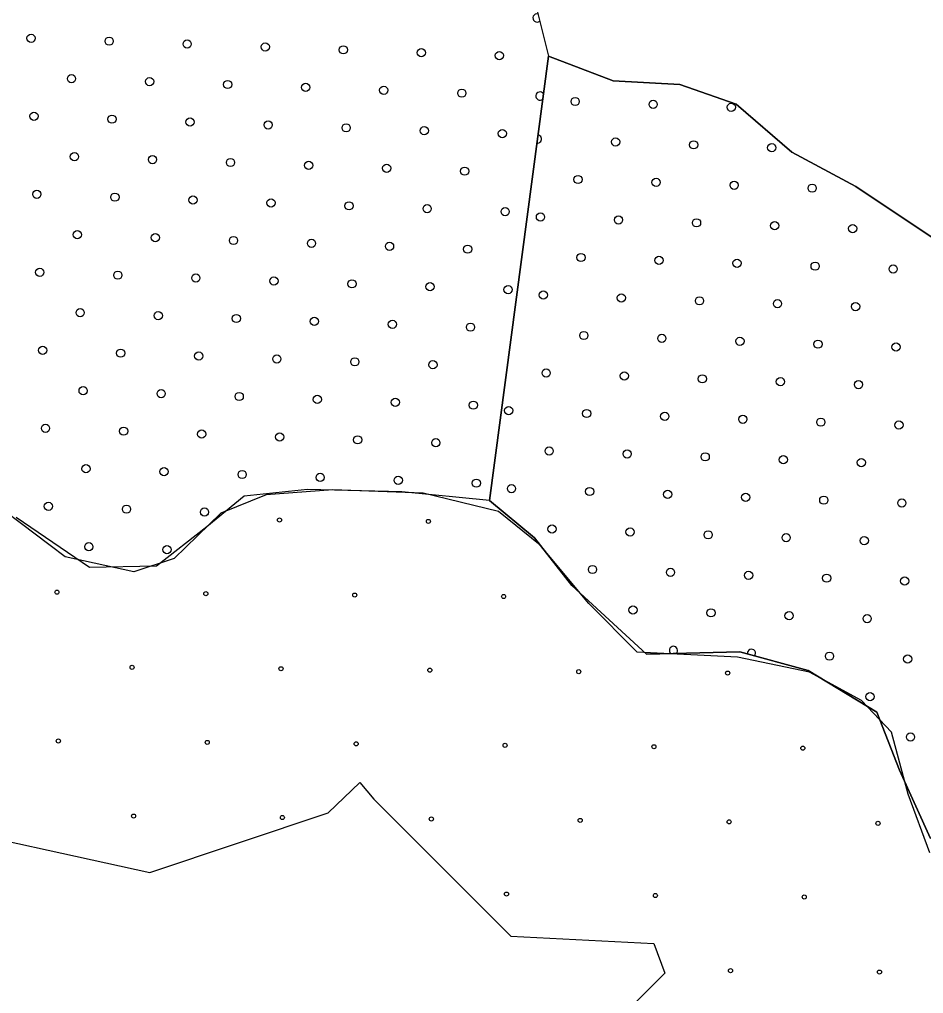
# Model space of a CAD drawing. Extents: x 1612280 to 1883141, y 560852 to 780851.
# Drawn here: x 1791586 to 1793921, y 646304 to 648821 of the extents above; entities that cross this region are included whole.
import ezdxf

# ---------------------------------------------------------------- set-up
doc = ezdxf.new("R2010")
doc.units = 0
for name, color, linetype in [('DESIGN - EROSION CONTROL - Devices', 7, 'Continuous'), ('DESIGN - SCRATCH - User 1', 7, 'Continuous'), ('DESIGN - TRAFFIC CONTROL PERMANENT - Pavement Marking Text', 7, 'Continuous')]:
    doc.layers.add(name, color=color, linetype=linetype)

msp = doc.modelspace()

# ---------------------------------------------------------------- linework, layer by layer
at = {"layer": 'DESIGN - EROSION CONTROL - Devices'}
for centre in [(1792257.5, 647527.7), (1792257.5, 647527.7), (1792642.1, 647524), (1792642.1, 647524), (1791682.6, 647341.1), (1791682.6, 647341.1), (1792067.1, 647337.3), (1792067.1, 647337.3), (1792451.7, 647333.6), (1792451.7, 647333.6), (1792836.2, 647329.9), (1792836.2, 647329.9), (1791876.7, 647146.9), (1791876.7, 647146.9), (1792261.3, 647143.2), (1792261.3, 647143.2), (1792645.8, 647139.5), (1792645.8, 647139.5), (1793030.4, 647135.7), (1793030.4, 647135.7), (1793414.9, 647132), (1793414.9, 647132), (1791686.3, 646956.5), (1791686.3, 646956.5), (1792070.9, 646952.8), (1792070.9, 646952.8), (1792455.4, 646949.1), (1792455.4, 646949.1), (1792840, 646945.3), (1792840, 646945.3), (1793224.5, 646941.6), (1793224.5, 646941.6), (1793609.1, 646937.9), (1793609.1, 646937.9), (1791880.5, 646762.4), (1791880.5, 646762.4), (1792265, 646758.6), (1792265, 646758.6), (1792649.6, 646754.9), (1792649.6, 646754.9), (1793034.1, 646751.2), (1793034.1, 646751.2), (1793418.7, 646747.4), (1793418.7, 646747.4), (1793803.2, 646743.7), (1793803.2, 646743.7), (1792843.7, 646560.8), (1792843.7, 646560.8), (1793228.3, 646557), (1793228.3, 646557), (1793612.8, 646553.3), (1793612.8, 646553.3), (1793422.4, 646362.9), (1793422.4, 646362.9), (1793807, 646359.2), (1793807, 646359.2)]:
    msp.add_circle(centre, 5.28, dxfattribs=at)
at = {"layer": 'DESIGN - SCRATCH - User 1'}
for points in [[(1792901.2, 648930.5), (1792952.1, 648726.8), (1792799.4, 647578.2), (1792573.3, 647600.8), (1792330.1, 647606.4), (1792166.1, 647589.5), (1792070, 647510.3), (1791940, 647408.4)], [(1792901.2, 648930.5), (1792952.1, 648726.8), (1792799.4, 647578.2), (1792573.3, 647600.8), (1792330.1, 647606.4), (1792166.1, 647589.5), (1792070, 647510.3), (1791940, 647408.4)], [(1792901.2, 648930.5), (1792952.1, 648726.8), (1792799.4, 647578.2), (1792573.3, 647600.8), (1792330.1, 647606.4), (1792166.1, 647589.5), (1792070, 647510.3), (1791940, 647408.4)], [(1792901.2, 648930.5), (1792952.1, 648726.8), (1792799.4, 647578.2), (1792573.3, 647600.8), (1792330.1, 647606.4), (1792166.1, 647589.5), (1792070, 647510.3), (1791940, 647408.4)], [(1793939.1, 646704.3), (1793858.8, 646881.1), (1793799.9, 647031.1), (1793623.2, 647138.3), (1793446.5, 647186.5), (1793205.5, 647181.2), (1793012.7, 647358), (1792916.3, 647481.2), (1792799.5, 647578.2), (1792952.1, 648726.8)], [(1792952.1, 648726.8), (1792799.5, 647578.2), (1792916.3, 647481.2), (1793012.7, 647358), (1793205.5, 647181.2), (1793446.5, 647186.5), (1793623.2, 647138.3), (1793799.9, 647031.1), (1793858.8, 646881.1), (1793939.1, 646704.3)], [(1793939.1, 646704.3), (1793858.8, 646881.1), (1793799.9, 647031.1), (1793623.2, 647138.3), (1793446.5, 647186.5), (1793205.5, 647181.2), (1793012.7, 647358), (1792916.3, 647481.2), (1792799.5, 647578.2), (1792952.1, 648726.8)], [(1792952.1, 648726.8), (1792799.5, 647578.2), (1792916.3, 647481.2), (1793012.7, 647358), (1793205.5, 647181.2), (1793446.5, 647186.5), (1793623.2, 647138.3), (1793799.9, 647031.1), (1793858.8, 646881.1), (1793939.1, 646704.3)], [(1792952.1, 648726.8), (1793119.3, 648663), (1793291, 648653.4), (1793437.3, 648602.5), (1793580.4, 648478.5), (1793745.7, 648389.4), (1794012.8, 648211.2)], [(1794012.8, 648211.2), (1793745.7, 648389.4), (1793580.4, 648478.5), (1793437.3, 648602.5), (1793291, 648653.4), (1793119.3, 648663), (1792952.1, 648726.8)], [(1792952.1, 648726.8), (1793119.3, 648663), (1793291, 648653.4), (1793437.3, 648602.5), (1793580.4, 648478.5), (1793745.7, 648389.4), (1794012.8, 648211.2)], [(1794012.8, 648211.2), (1793745.7, 648389.4), (1793580.4, 648478.5), (1793437.3, 648602.5), (1793291, 648653.4), (1793119.3, 648663), (1792952.1, 648726.8)], [(1793937.4, 646667.6), (1793881.2, 646818.9), (1793838.1, 646978.9), (1793760.3, 647061), (1793626.4, 647134.5), (1793440.7, 647173.4), (1793181.5, 647186.3), (1793056.2, 647311.7), (1792931, 647462.9), (1792823, 647549.4), (1792628.6, 647596.9), (1792395.3, 647605.6), (1792222.6, 647592.6), (1792105.9, 647545.1), (1791985, 647428.4), (1791881.3, 647393.8), (1791704.2, 647432.7), (1791548.7, 647549.4), (1791445, 647752.5), (1791350, 647852), (1791190.2, 647947), (1791017.4, 648007.6), (1790723.7, 648020.5)], [(1793937.4, 646667.6), (1793881.2, 646818.9), (1793838.1, 646978.9), (1793760.3, 647061), (1793626.4, 647134.5), (1793440.7, 647173.4), (1793181.5, 647186.3), (1793056.2, 647311.7), (1792931, 647462.9), (1792823, 647549.4), (1792628.6, 647596.9), (1792395.3, 647605.6), (1792222.6, 647592.6), (1792105.9, 647545.1), (1791985, 647428.4), (1791881.3, 647393.8), (1791704.2, 647432.7), (1791548.7, 647549.4), (1791445, 647752.5), (1791350, 647852), (1791190.2, 647947), (1791017.4, 648007.6), (1790723.7, 648020.5)], [(1791940, 647408.4), (1791766.4, 647405.1), (1791577.7, 647533.9)], [(1791940, 647408.4), (1791766.4, 647405.1), (1791577.7, 647533.9)], [(1791940, 647408.4), (1791766.4, 647405.1), (1791577.7, 647533.9)], [(1791940, 647408.4), (1791766.4, 647405.1), (1791577.7, 647533.9)], [(1791317.9, 646749.6), (1791922.4, 646616.9), (1792383.5, 646770.7), (1792465.2, 646849.5), (1792501, 646806.3), (1792855.3, 646451.7), (1793224.4, 646433.2), (1793252.9, 646356.5), (1793118.3, 646221.8), (1793002.1, 646240.3), (1792692.9, 646271.9), (1792350.2, 646236.4), (1791885.1, 645996.7)], [(1791317.9, 646749.6), (1791922.4, 646616.9), (1792383.5, 646770.7), (1792465.2, 646849.5), (1792501, 646806.3), (1792855.3, 646451.7), (1793224.4, 646433.2), (1793252.9, 646356.5), (1793118.3, 646221.8), (1793002.1, 646240.3), (1792692.9, 646271.9), (1792350.2, 646236.4), (1791885.1, 645996.7)]]:
    msp.add_lwpolyline(points, dxfattribs=at)
at = {"layer": 'DESIGN - TRAFFIC CONTROL PERMANENT - Pavement Marking Text'}
for centre in [(1791615.8, 648772.7), (1791615.8, 648772.7), (1791817.4, 648765.2), (1791817.4, 648765.2), (1792019, 648757.8), (1792019, 648757.8), (1792220.6, 648750.3), (1792220.6, 648750.3), (1792422.2, 648742.8), (1792422.2, 648742.8), (1792623.8, 648735.4), (1792623.8, 648735.4), (1792825.4, 648727.9), (1792825.4, 648727.9), (1791720.3, 648668.2), (1791720.3, 648668.2), (1791921.9, 648660.7), (1791921.9, 648660.7), (1792123.5, 648653.2), (1792123.5, 648653.2), (1792325.1, 648645.8), (1792325.1, 648645.8), (1792526.7, 648638.3), (1792526.7, 648638.3), (1792728.4, 648630.8), (1792728.4, 648630.8), (1793021, 648609.3), (1793021, 648609.3), (1793222.6, 648601.9), (1793222.6, 648601.9), (1793424.2, 648594.4), (1793424.2, 648594.4), (1791623.2, 648571.1), (1791623.2, 648571.1), (1791824.8, 648563.6), (1791824.8, 648563.6), (1792026.4, 648556.2), (1792026.4, 648556.2), (1792228.1, 648548.7), (1792228.1, 648548.7), (1792429.7, 648541.2), (1792429.7, 648541.2), (1792631.3, 648533.8), (1792631.3, 648533.8), (1792832.9, 648526.3), (1792832.9, 648526.3), (1793125.5, 648504.8), (1793125.5, 648504.8), (1793327.1, 648497.3), (1793327.1, 648497.3), (1793528.8, 648489.9), (1793528.8, 648489.9), (1791727.8, 648466.5), (1791727.8, 648466.5), (1791929.4, 648459.1), (1791929.4, 648459.1), (1792131, 648451.6), (1792131, 648451.6), (1792332.6, 648444.1), (1792332.6, 648444.1), (1792534.2, 648436.7), (1792534.2, 648436.7), (1792735.8, 648429.2), (1792735.8, 648429.2), (1793028.5, 648407.7), (1793028.5, 648407.7), (1793230.1, 648400.3), (1793230.1, 648400.3), (1793431.7, 648392.8), (1793431.7, 648392.8), (1793633.3, 648385.3), (1793633.3, 648385.3), (1791630.7, 648369.5), (1791630.7, 648369.5), (1791832.3, 648362), (1791832.3, 648362), (1792033.9, 648354.5), (1792033.9, 648354.5), (1792235.5, 648347.1), (1792235.5, 648347.1), (1792437.1, 648339.6), (1792437.1, 648339.6), (1792638.7, 648332.1), (1792638.7, 648332.1), (1792840.4, 648324.7), (1792840.4, 648324.7), (1792931.4, 648310.7), (1792931.4, 648310.7), (1793133, 648303.2), (1793133, 648303.2), (1793334.6, 648295.7), (1793334.6, 648295.7), (1793536.2, 648288.2), (1793536.2, 648288.2), (1791735.2, 648264.9), (1791735.2, 648264.9), (1793737.8, 648280.8), (1793737.8, 648280.8), (1791936.8, 648257.5), (1791936.8, 648257.5), (1792138.5, 648250), (1792138.5, 648250), (1792340.1, 648242.5), (1792340.1, 648242.5), (1792541.7, 648235.1), (1792541.7, 648235.1), (1792743.3, 648227.6), (1792743.3, 648227.6), (1793035.9, 648206.1), (1793035.9, 648206.1), (1793237.5, 648198.6), (1793237.5, 648198.6), (1793439.2, 648191.2), (1793439.2, 648191.2), (1793640.8, 648183.7), (1793640.8, 648183.7), (1791638.2, 648167.9), (1791638.2, 648167.9), (1791839.8, 648160.4), (1791839.8, 648160.4), (1793842.4, 648176.2), (1793842.4, 648176.2), (1792041.4, 648152.9), (1792041.4, 648152.9), (1792243, 648145.5), (1792243, 648145.5), (1792444.6, 648138), (1792444.6, 648138), (1792646.2, 648130.5), (1792646.2, 648130.5), (1792847.8, 648123.1), (1792847.8, 648123.1), (1792938.9, 648109), (1792938.9, 648109), (1793140.5, 648101.6), (1793140.5, 648101.6), (1793342.1, 648094.1), (1793342.1, 648094.1), (1793543.7, 648086.6), (1793543.7, 648086.6), (1791742.7, 648063.3), (1791742.7, 648063.3), (1793745.3, 648079.2), (1793745.3, 648079.2), (1791944.3, 648055.9), (1791944.3, 648055.9), (1792145.9, 648048.4), (1792145.9, 648048.4), (1792347.5, 648040.9), (1792347.5, 648040.9), (1792549.1, 648033.5), (1792549.1, 648033.5), (1792750.8, 648026), (1792750.8, 648026), (1793043.4, 648004.5), (1793043.4, 648004.5), (1793245, 647997), (1793245, 647997), (1793446.6, 647989.6), (1793446.6, 647989.6), (1793648.2, 647982.1), (1793648.2, 647982.1), (1791645.6, 647966.3), (1791645.6, 647966.3), (1791847.2, 647958.8), (1791847.2, 647958.8), (1793849.8, 647974.6), (1793849.8, 647974.6), (1792048.9, 647951.3), (1792048.9, 647951.3), (1792250.5, 647943.9), (1792250.5, 647943.9), (1792452.1, 647936.4), (1792452.1, 647936.4), (1792653.7, 647928.9), (1792653.7, 647928.9), (1792946.3, 647907.4), (1792946.3, 647907.4), (1793147.9, 647900), (1793147.9, 647900), (1793349.5, 647892.5), (1793349.5, 647892.5), (1793551.2, 647885), (1793551.2, 647885), (1791750.2, 647861.7), (1791750.2, 647861.7), (1793752.8, 647877.6), (1793752.8, 647877.6), (1791951.8, 647854.3), (1791951.8, 647854.3), (1792153.4, 647846.8), (1792153.4, 647846.8), (1792355, 647839.3), (1792355, 647839.3), (1792556.6, 647831.8), (1792556.6, 647831.8), (1792758.2, 647824.4), (1792758.2, 647824.4), (1792849.3, 647810.4), (1792849.3, 647810.4), (1793050.9, 647802.9), (1793050.9, 647802.9), (1793252.5, 647795.4), (1793252.5, 647795.4), (1793454.1, 647788), (1793454.1, 647788), (1791653.1, 647764.6), (1791653.1, 647764.6), (1791854.7, 647757.2), (1791854.7, 647757.2), (1793655.7, 647780.5), (1793655.7, 647780.5), (1793857.3, 647773), (1793857.3, 647773), (1792056.3, 647749.7), (1792056.3, 647749.7), (1792257.9, 647742.2), (1792257.9, 647742.2), (1792459.5, 647734.8), (1792459.5, 647734.8), (1792661.1, 647727.3), (1792661.1, 647727.3), (1792953.8, 647705.8), (1792953.8, 647705.8), (1793155.4, 647698.4), (1793155.4, 647698.4), (1793357, 647690.9), (1793357, 647690.9), (1793558.6, 647683.4), (1793558.6, 647683.4), (1791757.6, 647660.1), (1791757.6, 647660.1), (1793760.2, 647676), (1793760.2, 647676), (1791959.2, 647652.6), (1791959.2, 647652.6), (1792160.9, 647645.2), (1792160.9, 647645.2), (1792362.5, 647637.7), (1792362.5, 647637.7), (1792564.1, 647630.2), (1792564.1, 647630.2), (1792765.7, 647622.8), (1792765.7, 647622.8), (1792856.7, 647608.7), (1792856.7, 647608.7), (1793058.3, 647601.3), (1793058.3, 647601.3), (1793259.9, 647593.8), (1793259.9, 647593.8), (1793461.6, 647586.3), (1793461.6, 647586.3), (1791660.6, 647563), (1791660.6, 647563), (1791862.2, 647555.6), (1791862.2, 647555.6), (1793663.2, 647578.9), (1793663.2, 647578.9), (1793864.8, 647571.4), (1793864.8, 647571.4), (1792063.8, 647548.1), (1792063.8, 647548.1), (1792961.3, 647504.2), (1792961.3, 647504.2), (1793162.9, 647496.7), (1793162.9, 647496.7), (1793364.5, 647489.3), (1793364.5, 647489.3), (1793566.1, 647481.8), (1793566.1, 647481.8), (1791765.1, 647458.5), (1791765.1, 647458.5), (1793767.7, 647474.3), (1793767.7, 647474.3), (1791966.7, 647451), (1791966.7, 647451), (1793065.8, 647399.7), (1793065.8, 647399.7), (1793267.4, 647392.2), (1793267.4, 647392.2), (1793469, 647384.7), (1793469, 647384.7), (1793670.6, 647377.3), (1793670.6, 647377.3), (1793872.2, 647369.8), (1793872.2, 647369.8), (1793170.3, 647295.1), (1793170.3, 647295.1), (1793371.9, 647287.7), (1793371.9, 647287.7), (1793573.6, 647280.2), (1793573.6, 647280.2), (1793775.2, 647272.7), (1793775.2, 647272.7), (1793678.1, 647175.7), (1793678.1, 647175.7), (1793879.7, 647168.2), (1793879.7, 647168.2), (1793782.6, 647071.1), (1793782.6, 647071.1), (1793887.2, 646966.6), (1793887.2, 646966.6)]:
    msp.add_circle(centre, 10.6, dxfattribs=at)
for centre, start, end in [((1792922.5, 648825), 76.155, 311.8999), ((1792930, 648623.4), 30.282, 314.5754), ((1792923.9, 648512.3), 260.7502, 84.1072), ((1792855.3, 647921.5), 155.9278, 188.9296), ((1793274.9, 647190.6), 312.9967, 229.5507), ((1793476.5, 647183.1), 318.7972, 190.6734)]:
    msp.add_arc(centre, 10.6, start, end, dxfattribs=at)

doc.saveas('drawing.dxf')
